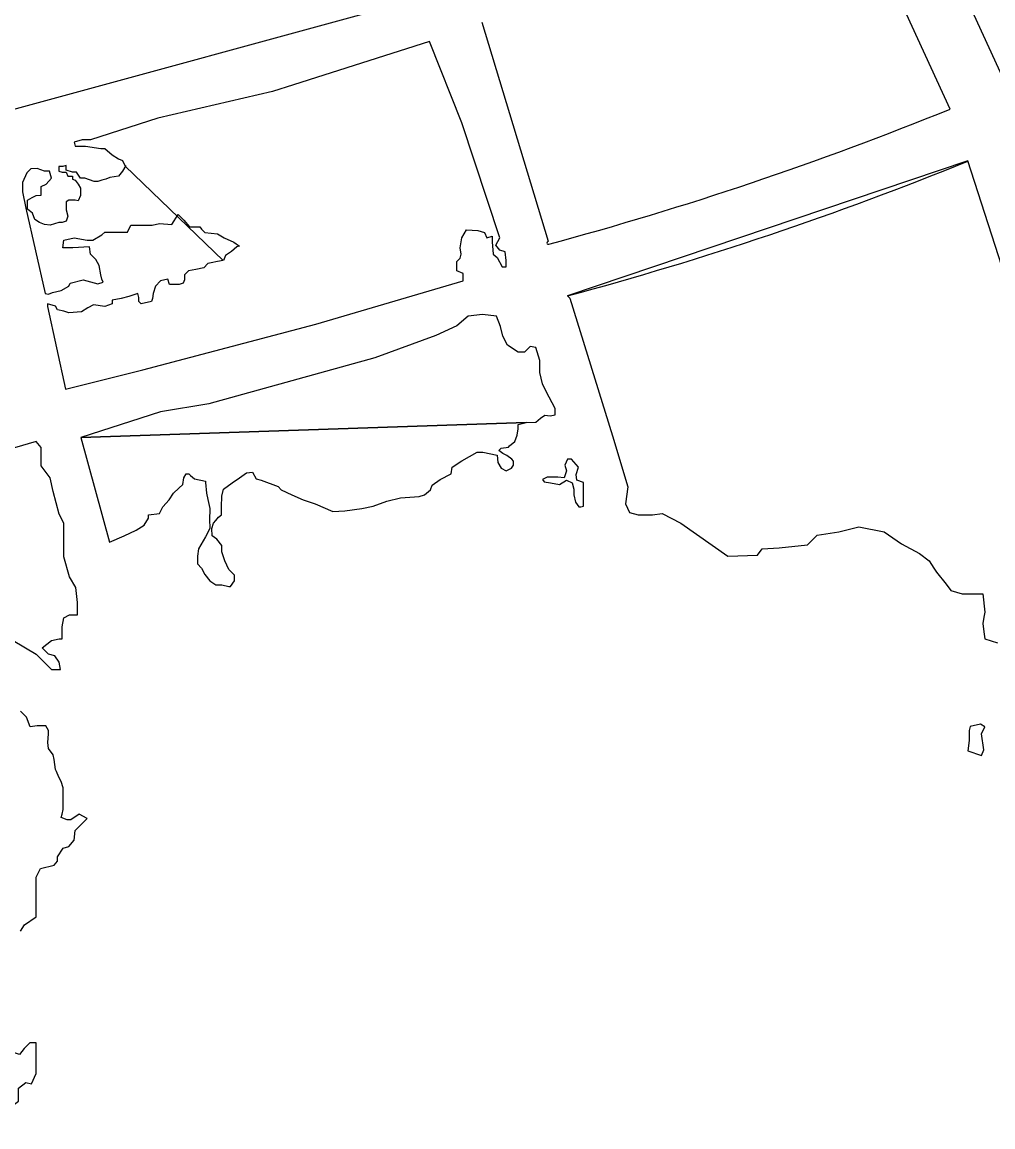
# Model space of a CAD drawing. Extents: x -11.4 to 84.1, y 11.1 to 59.
# Drawn here: x 35.0409 to 35.1132, y 30.3919 to 30.4741 of the extents above; entities that cross this region are included whole.
import ezdxf

# ---------------------------------------------------------------- set-up
doc = ezdxf.new("R2010")
doc.units = 0
doc.layers.add('SH_Data', color=7, linetype='Continuous')

msp = doc.modelspace()

# ---------------------------------------------------------------- linework, layer by layer
at = {"layer": 'SH_Data'}
for p, q in [((35.10999945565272, 30.46762458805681), (35.10263357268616, 30.483584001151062)), ((35.07511734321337, 30.474101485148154), (35.08007026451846, 30.45780341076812)), ((35.0485747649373, 30.46339132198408), (35.05585598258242, 30.456364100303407)), ((35.05585598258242, 30.456364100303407), (35.0485747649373, 30.46339132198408)), ((35.111311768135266, 30.46377231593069), (35.0815095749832, 30.453739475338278)), ((35.04527281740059, 30.44319864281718), (35.07841929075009, 30.44429929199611)), ((35.07841929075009, 30.44429929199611), (35.04527281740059, 30.44319864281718))]:
    msp.add_line(p, q, dxfattribs=at)
for points in [[(35.03938857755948, 30.46737059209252), (35.07012208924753, 30.475794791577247), (35.06521150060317, 30.489383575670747), (35.036171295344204, 30.48125570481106), (35.03938857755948, 30.46737059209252)], [(35.10686683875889, 30.485319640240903), (35.11397872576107, 30.469783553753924), (35.114148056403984, 30.469360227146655)], [(35.05585598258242, 30.456364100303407), (35.055432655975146, 30.456279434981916), (35.05496699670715, 30.456194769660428), (35.05471300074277, 30.456152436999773), (35.05441667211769, 30.4558137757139), (35.0538240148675, 30.455686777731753), (35.05327369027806, 30.455602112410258), (35.05297736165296, 30.455305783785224), (35.05297736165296, 30.454924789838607), (35.052892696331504, 30.45467079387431), (35.0525963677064, 30.454586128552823), (35.0522577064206, 30.454586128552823), (35.05187671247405, 30.454586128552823), (35.051749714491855, 30.454967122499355), (35.051199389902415, 30.454840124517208), (35.05081839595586, 30.454459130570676), (35.050649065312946, 30.453908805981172), (35.05060673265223, 30.453527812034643), (35.050522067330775, 30.453316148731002), (35.049760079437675, 30.453146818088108), (35.04959074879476, 30.453316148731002), (35.04959074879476, 30.453612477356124), (35.04950608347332, 30.453908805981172), (35.048828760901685, 30.45369714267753), (35.04827843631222, 30.453527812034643), (35.04760111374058, 30.45340081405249), (35.04760111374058, 30.453146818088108), (35.04705078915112, 30.452935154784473), (35.04620413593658, 30.45306215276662), (35.0457808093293, 30.452850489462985), (35.04531515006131, 30.45255416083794), (35.044383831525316, 30.452469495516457), (35.04400283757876, 30.452596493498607), (35.043537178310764, 30.452681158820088), (35.04336784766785, 30.45297748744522), (35.042775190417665, 30.453146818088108), (35.042775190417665, 30.452935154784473), (35.04412983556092, 30.446796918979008), (35.049887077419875, 30.44823622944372), (35.062756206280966, 30.451622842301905), (35.07372036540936, 30.454840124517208), (35.07372036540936, 30.454967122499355), (35.07372036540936, 30.455390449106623), (35.07325470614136, 30.455602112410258), (35.07325470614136, 30.456279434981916), (35.07350870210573, 30.456533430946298), (35.073593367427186, 30.45682975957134), (35.07350870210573, 30.457295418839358), (35.07363570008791, 30.4580574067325), (35.07397436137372, 30.458650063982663), (35.07482101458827, 30.458607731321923), (35.075329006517, 30.45843840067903), (35.07549833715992, 30.4580574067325), (35.07587933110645, 30.458184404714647), (35.07587933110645, 30.457761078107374), (35.075963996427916, 30.45682975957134), (35.076260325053, 30.45657576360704), (35.07664131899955, 30.45589844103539), (35.07693764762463, 30.45589844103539), (35.07693764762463, 30.45606777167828), (35.07693764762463, 30.456364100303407), (35.07685298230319, 30.456999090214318), (35.07647198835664, 30.457126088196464), (35.076175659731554, 30.457507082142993), (35.07647198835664, 30.4580574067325), (35.07363570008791, 30.466608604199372), (35.07122273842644, 30.472662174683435), (35.061105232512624, 30.469444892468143), (35.05953892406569, 30.468936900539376), (35.05098772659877, 30.466947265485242), (35.04599247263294, 30.46533862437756), (35.045357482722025, 30.46533862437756), (35.044764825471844, 30.46516929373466), (35.04484949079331, 30.46487296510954), (35.04523048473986, 30.46487296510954), (35.04561147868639, 30.46487296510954), (35.046754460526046, 30.46470363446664), (35.04705078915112, 30.46470363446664), (35.04760111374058, 30.464237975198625), (35.048066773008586, 30.463941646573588), (35.04836310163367, 30.463814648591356), (35.0485747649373, 30.46339132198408)], [(35.04861709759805, 30.463433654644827), (35.04836310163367, 30.46301032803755), (35.048066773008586, 30.46262933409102), (35.04743178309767, 30.46254466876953), (35.04713545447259, 30.46241767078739), (35.046839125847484, 30.462333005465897), (35.0465427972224, 30.46224834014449), (35.046246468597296, 30.46224834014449), (35.04556914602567, 30.462502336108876), (35.04523048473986, 30.462502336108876), (35.044934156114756, 30.462925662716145), (35.04463782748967, 30.462925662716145), (35.04417216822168, 30.46309499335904), (35.04417216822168, 30.463433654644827), (35.0439181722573, 30.463348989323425), (35.04362184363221, 30.463348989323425), (35.04362184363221, 30.46301032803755), (35.043875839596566, 30.462925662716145), (35.04417216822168, 30.462925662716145), (35.04429916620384, 30.46262933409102), (35.04463782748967, 30.46262933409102), (35.04463782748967, 30.46241767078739), (35.04484949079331, 30.462333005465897), (35.04506115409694, 30.462036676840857), (35.04523048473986, 30.461740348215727), (35.04523048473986, 30.461486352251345), (35.04523048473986, 30.46119002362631), (35.04506115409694, 30.46080902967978), (35.04484949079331, 30.46085136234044), (35.044383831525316, 30.46085136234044), (35.04417216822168, 30.460724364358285), (35.04417216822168, 30.460131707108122), (35.04429916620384, 30.459666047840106), (35.04417216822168, 30.459285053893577), (35.043875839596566, 30.45920038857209), (35.04362184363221, 30.45920038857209), (35.0429868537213, 30.45898872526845), (35.04256352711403, 30.4590310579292), (35.04218253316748, 30.45920038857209), (35.04184387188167, 30.45941205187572), (35.041674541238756, 30.45987771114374), (35.041293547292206, 30.46017403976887), (35.041293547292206, 30.46085136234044), (35.04163220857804, 30.461063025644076), (35.04192853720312, 30.46119002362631), (35.04230953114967, 30.46123235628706), (35.04230953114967, 30.461867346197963), (35.04269052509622, 30.462036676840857), (35.04307151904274, 30.462502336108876), (35.042944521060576, 30.46301032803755), (35.04256352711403, 30.46301032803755), (35.04201320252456, 30.463221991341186), (35.04154754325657, 30.46317965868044), (35.04125121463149, 30.462883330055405), (35.040912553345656, 30.462163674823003), (35.040912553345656, 30.461486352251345), (35.04116654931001, 30.460258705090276), (35.04260585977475, 30.453908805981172), (35.04285985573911, 30.453866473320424), (35.043156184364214, 30.45399347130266), (35.04379117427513, 30.454120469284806), (35.044383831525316, 30.454459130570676), (35.044468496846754, 30.45467079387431), (35.0454421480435, 30.454924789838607), (35.0465427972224, 30.454628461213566), (35.04692379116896, 30.454755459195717), (35.046839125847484, 30.454967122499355), (35.046754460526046, 30.455305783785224), (35.04662746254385, 30.455983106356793), (35.046373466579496, 30.45644876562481), (35.04599247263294, 30.45682975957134), (35.045907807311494, 30.457380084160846), (35.04468016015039, 30.457295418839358), (35.0439181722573, 30.457295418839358), (35.04400283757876, 30.457888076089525), (35.044764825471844, 30.4580574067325), (35.045738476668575, 30.457888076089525), (35.04616180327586, 30.457888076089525), (35.046839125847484, 30.458269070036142), (35.04705078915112, 30.458480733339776), (35.048109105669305, 30.458480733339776), (35.04874409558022, 30.458480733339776), (35.048998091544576, 30.45898872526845), (35.04959074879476, 30.45898872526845), (35.0505643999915, 30.45898872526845), (35.05111472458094, 30.459115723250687), (35.05204604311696, 30.4590310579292), (35.05251170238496, 30.459793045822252), (35.05293502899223, 30.45936971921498), (35.0533583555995, 30.458861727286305), (35.054120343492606, 30.458861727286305), (35.05424734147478, 30.45869239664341), (35.054501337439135, 30.45843840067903), (35.055432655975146, 30.458353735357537), (35.05594064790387, 30.4580574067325), (35.05666030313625, 30.457718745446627), (35.057083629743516, 30.45742241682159), (35.05687196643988, 30.457380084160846), (35.056490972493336, 30.457041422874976), (35.056025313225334, 30.456745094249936), (35.05589831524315, 30.456364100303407)], [(35.121979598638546, 30.430752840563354), (35.111311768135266, 30.46377231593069)], [(35.0815095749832, 30.453739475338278), (35.08167890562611, 30.453570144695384), (35.08485385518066, 30.443325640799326), (35.08599683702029, 30.439515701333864), (35.08582750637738, 30.438245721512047), (35.08612383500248, 30.437610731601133), (35.086758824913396, 30.437441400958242), (35.08726681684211, 30.437441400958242), (35.08781714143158, 30.437441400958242), (35.08853679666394, 30.437526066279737), (35.089933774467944, 30.436806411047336), (35.0934473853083, 30.434351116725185), (35.09564868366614, 30.43443578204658), (35.09598734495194, 30.4349014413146), (35.09725732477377, 30.43498610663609), (35.09937395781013, 30.43519776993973), (35.10009361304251, 30.43591742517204), (35.10170225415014, 30.43617142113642), (35.1031838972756, 30.436552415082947), (35.105088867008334, 30.43617142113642), (35.10635884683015, 30.435282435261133), (35.107713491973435, 30.434562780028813), (35.108433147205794, 30.434012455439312), (35.10877180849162, 30.43346213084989), (35.10898347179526, 30.433165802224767), (35.109703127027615, 30.43227681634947), (35.110041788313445, 30.431811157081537), (35.11088844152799, 30.431557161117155), (35.11177742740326, 30.431557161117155), (35.11241241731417, 30.431557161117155), (35.11258174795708, 30.430202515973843), (35.11249708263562, 30.42982152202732), (35.11241241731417, 30.4293558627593), (35.11249708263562, 30.42872087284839), (35.11258174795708, 30.428212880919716), (35.11351306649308, 30.427916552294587)], [(35.07841929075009, 30.44429929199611), (35.07913894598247, 30.44434162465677), (35.079477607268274, 30.444637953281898), (35.079816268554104, 30.444849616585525), (35.080197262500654, 30.444807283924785), (35.080578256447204, 30.444891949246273), (35.080578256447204, 30.445188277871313), (35.080578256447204, 30.445357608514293), (35.07990093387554, 30.446627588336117), (35.079646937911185, 30.447177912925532), (35.079435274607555, 30.448024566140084), (35.079435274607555, 30.448913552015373), (35.07913894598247, 30.449887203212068), (35.078715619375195, 30.449971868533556), (35.07829229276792, 30.449548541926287), (35.07782663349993, 30.449548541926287), (35.0770223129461, 30.45005653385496), (35.076683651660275, 30.45073385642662), (35.076514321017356, 30.451453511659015), (35.07621799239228, 30.452215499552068), (35.0751596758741, 30.452342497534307), (35.074101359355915, 30.452215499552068), (35.07325470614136, 30.45149584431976), (35.07168839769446, 30.45077618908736), (35.067158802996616, 30.449125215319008), (35.05479766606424, 30.44569626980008), (35.051199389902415, 30.44510361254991), (35.04527281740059, 30.44319864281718)], [(35.04527281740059, 30.44319864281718), (35.04738945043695, 30.43540943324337), (35.048490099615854, 30.435875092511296), (35.049379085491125, 30.43629841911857), (35.04997174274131, 30.436679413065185), (35.050310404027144, 30.437187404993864), (35.050310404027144, 30.437441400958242), (35.05111472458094, 30.437526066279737), (35.05136872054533, 30.438034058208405), (35.05183437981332, 30.438542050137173), (35.05217304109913, 30.439050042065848), (35.052554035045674, 30.439431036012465), (35.052850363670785, 30.439685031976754), (35.05293502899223, 30.440193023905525), (35.05310435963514, 30.440489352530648), (35.05331602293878, 30.440489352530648), (35.053443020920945, 30.440362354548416), (35.053739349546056, 30.440108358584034), (35.054543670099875, 30.43993902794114), (35.054543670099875, 30.439854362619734), (35.05462833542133, 30.439050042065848), (35.05471300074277, 30.43858438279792), (35.054882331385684, 30.43790706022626), (35.054882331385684, 30.437568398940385), (35.05483999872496, 30.4373990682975), (35.05483999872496, 30.43701807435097), (35.054882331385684, 30.436510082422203), (35.054882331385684, 30.436425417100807), (35.054543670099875, 30.435790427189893), (35.05403567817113, 30.4349014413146), (35.05395101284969, 30.434351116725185), (35.05395101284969, 30.43380079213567), (35.05424734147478, 30.43346213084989), (35.054501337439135, 30.432996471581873), (35.054882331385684, 30.432530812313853), (35.05530565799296, 30.432234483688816), (35.055771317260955, 30.432234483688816), (35.05627930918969, 30.432107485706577), (35.05640630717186, 30.432107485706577), (35.056702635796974, 30.432530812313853), (35.056702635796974, 30.432954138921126), (35.05627930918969, 30.433377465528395), (35.05598298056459, 30.434012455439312), (35.055771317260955, 30.434689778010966), (35.055771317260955, 30.435155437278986), (35.05539032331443, 30.435621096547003), (35.055051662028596, 30.435875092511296), (35.05500932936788, 30.436425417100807), (35.05513632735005, 30.436806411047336), (35.05530565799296, 30.43701807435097), (35.0555173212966, 30.437272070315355), (35.05572898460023, 30.437441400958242), (35.05572898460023, 30.438034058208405), (35.055771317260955, 30.43883837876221), (35.05589831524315, 30.439346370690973), (35.056533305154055, 30.439812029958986), (35.057083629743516, 30.440193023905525), (35.05759162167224, 30.44057401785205), (35.05805728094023, 30.440616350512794), (35.0583112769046, 30.440108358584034), (35.05869227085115, 30.440023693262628), (35.05996225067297, 30.43955803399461), (35.060173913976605, 30.43930403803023), (35.06097823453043, 30.4389230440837), (35.061824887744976, 30.438542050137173), (35.06271387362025, 30.438245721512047), (35.064026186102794, 30.43769539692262), (35.06491517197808, 30.43773772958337), (35.0661851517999, 30.43790706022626), (35.067031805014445, 30.438076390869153), (35.06804778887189, 30.43845738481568), (35.06906377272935, 30.438711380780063), (35.070460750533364, 30.438796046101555), (35.070841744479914, 30.4389230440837), (35.07130740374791, 30.43930403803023), (35.07143440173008, 30.439642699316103), (35.07202705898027, 30.440066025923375), (35.07283137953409, 30.440489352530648), (35.07291604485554, 30.440997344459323), (35.07363570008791, 30.441463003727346), (35.07477868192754, 30.442097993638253), (35.075202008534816, 30.442097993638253), (35.076260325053, 30.441886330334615), (35.07630265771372, 30.441336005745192), (35.076556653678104, 30.440912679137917), (35.07693764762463, 30.44070101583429), (35.07731864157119, 30.440912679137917), (35.0774879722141, 30.441124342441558), (35.0774879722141, 30.4414206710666), (35.07736097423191, 30.441590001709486), (35.07697998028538, 30.44184399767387), (35.076683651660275, 30.44201332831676), (35.076387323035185, 30.4422249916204), (35.076556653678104, 30.442394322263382), (35.077106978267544, 30.44247898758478), (35.07719164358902, 30.442563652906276), (35.077572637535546, 30.442902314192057), (35.07774196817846, 30.443367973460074), (35.07782663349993, 30.44383363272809), (35.07782663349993, 30.444172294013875), (35.07841929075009, 30.44429929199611)], [(35.04023523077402, 30.428085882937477), (35.04192853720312, 30.42706989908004), (35.04307151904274, 30.425926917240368), (35.0437488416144, 30.425926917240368), (35.043664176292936, 30.426477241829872), (35.043325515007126, 30.426942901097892), (35.04285985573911, 30.42706989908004), (35.042394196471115, 30.427535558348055), (35.04307151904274, 30.428085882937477), (35.043664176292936, 30.428212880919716), (35.043875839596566, 30.428212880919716), (35.043875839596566, 30.42910186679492), (35.04400283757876, 30.429779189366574), (35.04442616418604, 30.42999085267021), (35.04501882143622, 30.42999085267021), (35.04501882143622, 30.430922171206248), (35.04489182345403, 30.43202282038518), (35.04442616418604, 30.43282714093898), (35.04400283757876, 30.434308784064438), (35.04400283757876, 30.436806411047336), (35.043664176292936, 30.43748373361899), (35.04319851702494, 30.439177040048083), (35.0429868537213, 30.440193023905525), (35.04230953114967, 30.44108200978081), (35.04230953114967, 30.44243665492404), (35.04192853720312, 30.442902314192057), (35.03096437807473, 30.439685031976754)], [(35.082186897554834, 30.440023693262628), (35.08214456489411, 30.440447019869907), (35.08231389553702, 30.440997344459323), (35.08180590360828, 30.441590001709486), (35.0815095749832, 30.441590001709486), (35.08129791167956, 30.441124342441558), (35.08142490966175, 30.44070101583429), (35.08125557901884, 30.440193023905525), (35.08078991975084, 30.440235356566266), (35.079985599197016, 30.440235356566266), (35.079646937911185, 30.440066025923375), (35.07977393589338, 30.439896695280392), (35.08023959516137, 30.439812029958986), (35.080916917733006, 30.439685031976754), (35.08142490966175, 30.440023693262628), (35.081848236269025, 30.439812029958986), (35.08197523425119, 30.439346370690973), (35.08197523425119, 30.4389230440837), (35.08210223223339, 30.438372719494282), (35.082356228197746, 30.438034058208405), (35.08248322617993, 30.438034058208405), (35.08269488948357, 30.438076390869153), (35.08269488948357, 30.438288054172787), (35.08269488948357, 30.4389230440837), (35.08269488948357, 30.43947336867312), (35.08269488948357, 30.439854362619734), (35.082186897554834, 30.440023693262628)], [(35.040785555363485, 30.40645389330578), (35.04108188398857, 30.406919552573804), (35.04192853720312, 30.407512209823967), (35.04192853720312, 30.408993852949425), (35.04192853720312, 30.410094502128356), (35.04192853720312, 30.410475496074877), (35.04226719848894, 30.41111048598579), (35.04328318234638, 30.411364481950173), (35.043537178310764, 30.4116608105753), (35.043537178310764, 30.411999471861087), (35.04396050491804, 30.41263446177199), (35.044383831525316, 30.412761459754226), (35.044764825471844, 30.41322711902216), (35.04484949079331, 30.41394677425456), (35.045738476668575, 30.41483576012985), (35.045145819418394, 30.41517442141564), (35.04451082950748, 30.41475109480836), (35.04425683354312, 30.41475109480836), (35.04379117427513, 30.414920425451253), (35.043875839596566, 30.41517442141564), (35.04396050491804, 30.41551308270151), (35.04396050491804, 30.416063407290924), (35.04396050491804, 30.416486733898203), (35.04396050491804, 30.41712172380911), (35.04379117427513, 30.41758738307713), (35.04362184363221, 30.41792604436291), (35.0434525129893, 30.418349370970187), (35.04336784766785, 30.41847636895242), (35.04328318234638, 30.419238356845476), (35.04319851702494, 30.419577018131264), (35.04285985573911, 30.42004267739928), (35.042817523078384, 30.4205083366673), (35.04285985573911, 30.42114332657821), (35.04285985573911, 30.421397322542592), (35.04264819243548, 30.421735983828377), (35.04218253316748, 30.421735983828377), (35.04201320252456, 30.421735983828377), (35.041505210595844, 30.42165131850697), (35.04120888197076, 30.422370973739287), (35.040785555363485, 30.422836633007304)], [(35.11232775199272, 30.42114332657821), (35.11258174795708, 30.42165131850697), (35.112243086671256, 30.421862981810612), (35.11148109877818, 30.42169365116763), (35.111396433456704, 30.421397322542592), (35.111396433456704, 30.420635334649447), (35.111311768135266, 30.419873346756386), (35.11232775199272, 30.419534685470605), (35.11249708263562, 30.419958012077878), (35.11232775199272, 30.42114332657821)], [(35.039303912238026, 30.392484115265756), (35.03960024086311, 30.39303443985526), (35.040616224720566, 30.393796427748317), (35.040616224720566, 30.3947700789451), (35.04116654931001, 30.395193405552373), (35.041589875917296, 30.39510874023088), (35.04192853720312, 30.395870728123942), (35.04192853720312, 30.396844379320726), (35.04192853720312, 30.398156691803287), (35.041462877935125, 30.398156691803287), (35.04103955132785, 30.39773336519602), (35.04070089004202, 30.397267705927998), (35.039303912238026, 30.39773336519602), (35.038753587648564, 30.398368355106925), (35.0384995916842, 30.399680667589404), (35.0384995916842, 30.400019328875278), (35.03828792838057, 30.401458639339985), (35.03883825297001, 30.401458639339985), (35.0389652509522, 30.401881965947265), (35.0384995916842, 30.4020936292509), (35.028128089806, 30.39946900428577), (35.01741792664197, 30.39794502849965), (35.01826457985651, 30.393119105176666), (35.020592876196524, 30.385160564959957)]]:
    msp.add_lwpolyline(points, dxfattribs=at)
for centre, radius, start, end in [((35.04273413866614, 30.44405379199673), 0.15509790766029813, 123.26798611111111, 273.1706305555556), ((35.013613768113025, 30.704526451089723), 0.25574370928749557, 285.0688611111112, 292.13604722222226), ((35.015013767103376, 30.700679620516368), 0.2557437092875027, 285.0688611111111, 292.1168361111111), ((35.080074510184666, 30.45767868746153), 0.00010558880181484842, 92.84447777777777, 285.0688638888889)]:
    msp.add_arc(centre, radius, start, end, dxfattribs=at)

doc.saveas('drawing.dxf')
